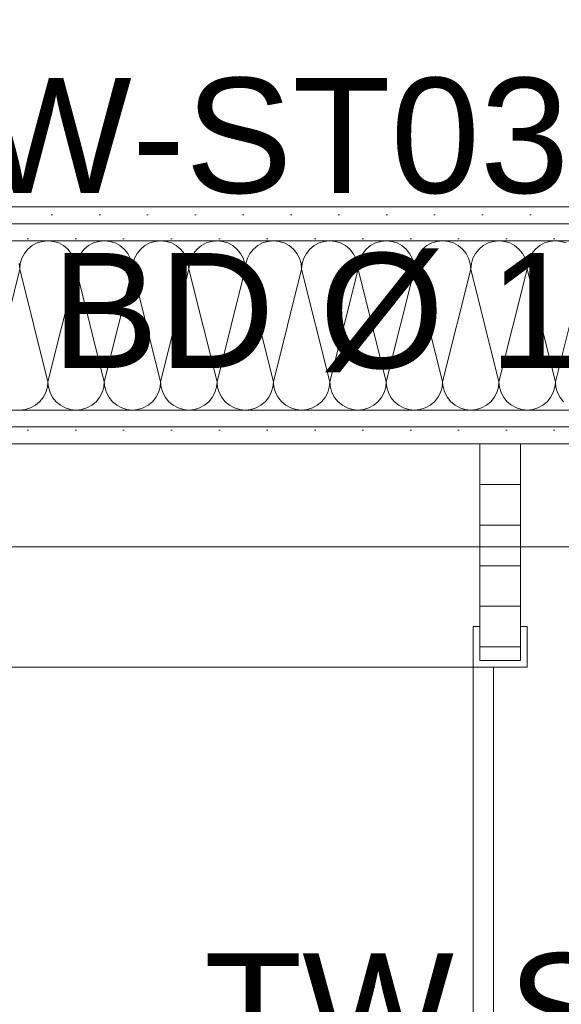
# Model space of a CAD drawing. Header units: metres. Extents: x -4 to 100, y -11 to 17.
# Tile 484 of 656: x 45.125 to 45.525, y 3.306 to 4.033. Entities that reach past the tile are written whole.
import ezdxf

# ---------------------------------------------------------------- set-up
doc = ezdxf.new("R2010")
doc.units = ezdxf.units.M
doc.header["$MEASUREMENT"] = 0
doc.linetypes.add('Wipeout_Contour', pattern=[1, 0, -1])
for name, color, linetype in [('152 - Bemaßung_ Beschriftung.Ausbau', 7, 'Continuous'), ('Neubau_152 - Bemaßung_ Beschriftung.Ausbau', 7, 'Continuous'), ('Neubau_606 - Struktur.Wand Innen Ausbau', 7, 'Continuous'), ('Neubau_650 - Abdeckung.Fußboden Aufbau', 7, 'Continuous'), ('Neubau_702 - Einrichtung.Möbel Sanitär', 7, 'Continuous')]:
    doc.layers.add(name, color=color, linetype=linetype)
doc.styles.add('ERSTELLTER_STIL_2', font='txt')
doc.dimstyles.new('ERSTELLTER_STIL__3', dxfattribs={"dimtxt": 0.1, "dimasz": 0.0532, "dimexe": 0.18, "dimexo": 0.0625, "dimgap": 0, "dimtad": 1, "dimzin": 0, "dimdsep": 46, "dimtxsty": 'ERSTELLTER_STIL_2', "dimblk": 'ARROWHEAD_2', "dimblk1": 'ARROWHEAD_2', "dimblk2": 'ARROWHEAD_2', "dimcen": 0.09, "dimse1": 1, "dimse2": 1, "dimclrd": 7, "dimclre": 7, "dimclrt": 7, "dimazin": 0, "dimtfac": 1, "dimtdec": 4, "dimtmove": 0, "dimatfit": 3, "dimfxl": 1, "dimtolj": 1, "dimtzin": 0, "dimarcsym": 0})
doc.dimstyles.new('ERSTELLTER_STIL__4', dxfattribs={"dimtxt": 0.1, "dimasz": 0.0532, "dimexe": 0.18, "dimexo": 0.0625, "dimgap": 0, "dimtad": 1, "dimzin": 0, "dimdsep": 46, "dimtxsty": 'ERSTELLTER_STIL_2', "dimblk": 'ARROWHEAD_2', "dimblk1": 'ARROWHEAD_2', "dimblk2": 'ARROWHEAD_2', "dimcen": 0.09, "dimse1": 1, "dimse2": 1, "dimclrd": 7, "dimclre": 7, "dimclrt": 7, "dimazin": 0, "dimtfac": 1, "dimtdec": 4, "dimtmove": 2, "dimatfit": 3, "dimfxl": 1, "dimtolj": 1, "dimtzin": 0, "dimarcsym": 0})
doc.dimstyles.new('ERSTELLTER_STIL__5', dxfattribs={"dimtxt": 0.1, "dimasz": 0.0532, "dimexe": 0.18, "dimexo": 0.0625, "dimgap": 0, "dimtad": 1, "dimtih": 1, "dimtoh": 1, "dimzin": 0, "dimdsep": 46, "dimtxsty": 'ERSTELLTER_STIL_2', "dimblk": 'ARROWHEAD_2', "dimblk1": 'ARROWHEAD_2', "dimblk2": 'ARROWHEAD_2', "dimcen": 0.09, "dimse1": 1, "dimse2": 1, "dimclrd": 7, "dimclre": 7, "dimclrt": 7, "dimazin": 0, "dimtfac": 1, "dimtdec": 4, "dimtmove": 0, "dimatfit": 3, "dimfxl": 1, "dimtolj": 1, "dimtzin": 0, "dimarcsym": 0})
doc.dimstyles.new('ERSTELLTER_STIL__9', dxfattribs={"dimtxt": 0.18, "dimasz": 0.02736, "dimexe": 0.18, "dimexo": 0.0625, "dimgap": 0, "dimtad": 0, "dimtih": 1, "dimtoh": 1, "dimdec": 4, "dimzin": 0, "dimdsep": 46, "dimcen": 0.09, "dimadec": 0, "dimazin": 0, "dimtfac": 1, "dimtdec": 4, "dimtmove": 0, "dimatfit": 3, "dimldrblk": 'ARROWHEAD_11', "dimfxl": 1, "dimtolj": 1, "dimtzin": 0, "dimarcsym": 0})
pattern_1 = [(45, (0, 0), (-0.01767767, 0.01767767), [0, -0.025])]

# ---------------------------------------------------------------- blocks, each defined once
blk = doc.blocks.new('*X1')
at = {"layer": 'Neubau_606 - Struktur.Wand Innen Ausbau', "color": 7, "linetype": 'Continuous', "lineweight": 5}
for p, q in [((45.14177, 3.8696), (45.13786, 3.86841)), ((45.14584, 3.87), (45.14177, 3.8696)), ((45.1499, 3.8696), (45.14584, 3.87)), ((45.15381, 3.86841), (45.1499, 3.8696)), ((45.18344, 3.8696), (45.17953, 3.86841)), ((45.1875, 3.87), (45.18344, 3.8696)), ((45.19157, 3.8696), (45.1875, 3.87)), ((45.19547, 3.86841), (45.19157, 3.8696)), ((45.2251, 3.8696), (45.2212, 3.86841)), ((45.22917, 3.87), (45.2251, 3.8696)), ((45.23323, 3.8696), (45.22917, 3.87)), ((45.23714, 3.86841), (45.23323, 3.8696)), ((45.26677, 3.8696), (45.26286, 3.86841)), ((45.27084, 3.87), (45.26677, 3.8696)), ((45.2749, 3.8696), (45.27084, 3.87)), ((45.27881, 3.86841), (45.2749, 3.8696)), ((45.30844, 3.8696), (45.30453, 3.86841)), ((45.3125, 3.87), (45.30844, 3.8696)), ((45.31657, 3.8696), (45.3125, 3.87)), ((45.32047, 3.86841), (45.31657, 3.8696)), ((45.3501, 3.8696), (45.3462, 3.86841)), ((45.35417, 3.87), (45.3501, 3.8696)), ((45.35823, 3.8696), (45.35417, 3.87)), ((45.36214, 3.86841), (45.35823, 3.8696)), ((45.39177, 3.8696), (45.38786, 3.86841)), ((45.39584, 3.87), (45.39177, 3.8696)), ((45.3999, 3.8696), (45.39584, 3.87)), ((45.40381, 3.86841), (45.3999, 3.8696)), ((45.43344, 3.8696), (45.42953, 3.86841)), ((45.4375, 3.87), (45.43344, 3.8696)), ((45.44157, 3.8696), (45.4375, 3.87)), ((45.44547, 3.86841), (45.44157, 3.8696)), ((45.4751, 3.8696), (45.4712, 3.86841)), ((45.47917, 3.87), (45.4751, 3.8696)), ((45.48323, 3.8696), (45.47917, 3.87)), ((45.48714, 3.86841), (45.48323, 3.8696)), ((45.51677, 3.8696), (45.51286, 3.86841)), ((45.52084, 3.87), (45.51677, 3.8696)), ((45.5249, 3.8696), (45.52084, 3.87)), ((45.52881, 3.86841), (45.5249, 3.8696)), ((45.1311, 3.8639), (45.12851, 3.86074)), ((45.13426, 3.86649), (45.1311, 3.8639)), ((45.13786, 3.86841), (45.13426, 3.86649)), ((45.15741, 3.86649), (45.15381, 3.86841)), ((45.16057, 3.8639), (45.15741, 3.86649)), ((45.16316, 3.86074), (45.16057, 3.8639)), ((45.17277, 3.8639), (45.17018, 3.86074)), ((45.17593, 3.86649), (45.17277, 3.8639)), ((45.17953, 3.86841), (45.17593, 3.86649)), ((45.19908, 3.86649), (45.19547, 3.86841)), ((45.20223, 3.8639), (45.19908, 3.86649)), ((45.20482, 3.86074), (45.20223, 3.8639)), ((45.21444, 3.8639), (45.21185, 3.86074)), ((45.21759, 3.86649), (45.21444, 3.8639)), ((45.2212, 3.86841), (45.21759, 3.86649)), ((45.24074, 3.86649), (45.23714, 3.86841)), ((45.2439, 3.8639), (45.24074, 3.86649)), ((45.24649, 3.86074), (45.2439, 3.8639)), ((45.2561, 3.8639), (45.25351, 3.86074)), ((45.25926, 3.86649), (45.2561, 3.8639)), ((45.26286, 3.86841), (45.25926, 3.86649)), ((45.28241, 3.86649), (45.27881, 3.86841)), ((45.28557, 3.8639), (45.28241, 3.86649)), ((45.28816, 3.86074), (45.28557, 3.8639)), ((45.29777, 3.8639), (45.29518, 3.86074)), ((45.30093, 3.86649), (45.29777, 3.8639)), ((45.30453, 3.86841), (45.30093, 3.86649)), ((45.32408, 3.86649), (45.32047, 3.86841)), ((45.32723, 3.8639), (45.32408, 3.86649)), ((45.32982, 3.86074), (45.32723, 3.8639)), ((45.33944, 3.8639), (45.33685, 3.86074)), ((45.34259, 3.86649), (45.33944, 3.8639)), ((45.3462, 3.86841), (45.34259, 3.86649)), ((45.36574, 3.86649), (45.36214, 3.86841)), ((45.3689, 3.8639), (45.36574, 3.86649)), ((45.37149, 3.86074), (45.3689, 3.8639)), ((45.3811, 3.8639), (45.37851, 3.86074)), ((45.38426, 3.86649), (45.3811, 3.8639)), ((45.38786, 3.86841), (45.38426, 3.86649)), ((45.40741, 3.86649), (45.40381, 3.86841)), ((45.41057, 3.8639), (45.40741, 3.86649)), ((45.41316, 3.86074), (45.41057, 3.8639)), ((45.42277, 3.8639), (45.42018, 3.86074)), ((45.42593, 3.86649), (45.42277, 3.8639)), ((45.42953, 3.86841), (45.42593, 3.86649)), ((45.44908, 3.86649), (45.44547, 3.86841)), ((45.45223, 3.8639), (45.44908, 3.86649)), ((45.45482, 3.86074), (45.45223, 3.8639)), ((45.46444, 3.8639), (45.46185, 3.86074)), ((45.46759, 3.86649), (45.46444, 3.8639)), ((45.4712, 3.86841), (45.46759, 3.86649)), ((45.49074, 3.86649), (45.48714, 3.86841)), ((45.4939, 3.8639), (45.49074, 3.86649)), ((45.49649, 3.86074), (45.4939, 3.8639)), ((45.5061, 3.8639), (45.50351, 3.86074)), ((45.50926, 3.86649), (45.5061, 3.8639)), ((45.51286, 3.86841), (45.50926, 3.86649)), ((45.12659, 3.85714), (45.1254, 3.85323)), ((45.12851, 3.86074), (45.12659, 3.85714)), ((45.16508, 3.85714), (45.16316, 3.86074)), ((45.16627, 3.85323), (45.16508, 3.85714)), ((45.16825, 3.85714), (45.16707, 3.85323)), ((45.17018, 3.86074), (45.16825, 3.85714)), ((45.20675, 3.85714), (45.20482, 3.86074)), ((45.20794, 3.85323), (45.20675, 3.85714)), ((45.20992, 3.85714), (45.20874, 3.85323)), ((45.21185, 3.86074), (45.20992, 3.85714)), ((45.24842, 3.85714), (45.24649, 3.86074)), ((45.2496, 3.85323), (45.24842, 3.85714)), ((45.25159, 3.85714), (45.2504, 3.85323)), ((45.25351, 3.86074), (45.25159, 3.85714)), ((45.29008, 3.85714), (45.28816, 3.86074)), ((45.29127, 3.85323), (45.29008, 3.85714)), ((45.29325, 3.85714), (45.29207, 3.85323)), ((45.29518, 3.86074), (45.29325, 3.85714)), ((45.33175, 3.85714), (45.32982, 3.86074)), ((45.33294, 3.85323), (45.33175, 3.85714)), ((45.33492, 3.85714), (45.33374, 3.85323)), ((45.33685, 3.86074), (45.33492, 3.85714)), ((45.37342, 3.85714), (45.37149, 3.86074)), ((45.3746, 3.85323), (45.37342, 3.85714)), ((45.37659, 3.85714), (45.3754, 3.85323)), ((45.37851, 3.86074), (45.37659, 3.85714)), ((45.41508, 3.85714), (45.41316, 3.86074)), ((45.41627, 3.85323), (45.41508, 3.85714)), ((45.41825, 3.85714), (45.41707, 3.85323)), ((45.42018, 3.86074), (45.41825, 3.85714)), ((45.45675, 3.85714), (45.45482, 3.86074)), ((45.45794, 3.85323), (45.45675, 3.85714)), ((45.45992, 3.85714), (45.45874, 3.85323)), ((45.46185, 3.86074), (45.45992, 3.85714)), ((45.49842, 3.85714), (45.49649, 3.86074)), ((45.4996, 3.85323), (45.49842, 3.85714)), ((45.50159, 3.85714), (45.5004, 3.85323)), ((45.50351, 3.86074), (45.50159, 3.85714)), ((45.125, 3.84916), (45.10417, 3.76583)), ((45.125, 3.84916), (45.1246, 3.85323)), ((45.1254, 3.85323), (45.125, 3.84916)), ((45.125, 3.84916), (45.14584, 3.76583)), ((45.16667, 3.84916), (45.14584, 3.76583)), ((45.16667, 3.84916), (45.16627, 3.85323)), ((45.16707, 3.85323), (45.16667, 3.84916)), ((45.16667, 3.84916), (45.1875, 3.76583)), ((45.20834, 3.84916), (45.1875, 3.76583)), ((45.20834, 3.84916), (45.20794, 3.85323)), ((45.20874, 3.85323), (45.20834, 3.84916)), ((45.20834, 3.84916), (45.22917, 3.76583)), ((45.25, 3.84916), (45.22917, 3.76583)), ((45.25, 3.84916), (45.2496, 3.85323)), ((45.2504, 3.85323), (45.25, 3.84916)), ((45.25, 3.84916), (45.27084, 3.76583)), ((45.29167, 3.84916), (45.27084, 3.76583)), ((45.29167, 3.84916), (45.29127, 3.85323)), ((45.29207, 3.85323), (45.29167, 3.84916)), ((45.29167, 3.84916), (45.3125, 3.76583)), ((45.33334, 3.84916), (45.3125, 3.76583)), ((45.33334, 3.84916), (45.33294, 3.85323)), ((45.33374, 3.85323), (45.33334, 3.84916)), ((45.33334, 3.84916), (45.35417, 3.76583)), ((45.375, 3.84916), (45.35417, 3.76583)), ((45.375, 3.84916), (45.3746, 3.85323)), ((45.3754, 3.85323), (45.375, 3.84916)), ((45.375, 3.84916), (45.39584, 3.76583)), ((45.41667, 3.84916), (45.39584, 3.76583)), ((45.41667, 3.84916), (45.41627, 3.85323)), ((45.41707, 3.85323), (45.41667, 3.84916)), ((45.41667, 3.84916), (45.4375, 3.76583)), ((45.45834, 3.84916), (45.4375, 3.76583)), ((45.45834, 3.84916), (45.45794, 3.85323)), ((45.45874, 3.85323), (45.45834, 3.84916)), ((45.45834, 3.84916), (45.47917, 3.76583)), ((45.5, 3.84916), (45.47917, 3.76583)), ((45.5, 3.84916), (45.4996, 3.85323)), ((45.5004, 3.85323), (45.5, 3.84916)), ((45.5, 3.84916), (45.52084, 3.76583)), ((45.54167, 3.84916), (45.52084, 3.76583)), ((45.14425, 3.75786), (45.14544, 3.76177)), ((45.14544, 3.76177), (45.14584, 3.76583)), ((45.14584, 3.76583), (45.14624, 3.76177)), ((45.14624, 3.76177), (45.14742, 3.75786)), ((45.18592, 3.75786), (45.1871, 3.76177)), ((45.1871, 3.76177), (45.1875, 3.76583)), ((45.1875, 3.76583), (45.1879, 3.76177)), ((45.1879, 3.76177), (45.18909, 3.75786)), ((45.22758, 3.75786), (45.22877, 3.76177)), ((45.22877, 3.76177), (45.22917, 3.76583)), ((45.22917, 3.76583), (45.22957, 3.76177)), ((45.22957, 3.76177), (45.23075, 3.75786)), ((45.26925, 3.75786), (45.27044, 3.76177)), ((45.27044, 3.76177), (45.27084, 3.76583)), ((45.27084, 3.76583), (45.27124, 3.76177)), ((45.27124, 3.76177), (45.27242, 3.75786)), ((45.31092, 3.75786), (45.3121, 3.76177)), ((45.3121, 3.76177), (45.3125, 3.76583)), ((45.3125, 3.76583), (45.3129, 3.76177)), ((45.3129, 3.76177), (45.31409, 3.75786)), ((45.35258, 3.75786), (45.35377, 3.76177)), ((45.35377, 3.76177), (45.35417, 3.76583)), ((45.35417, 3.76583), (45.35457, 3.76177)), ((45.35457, 3.76177), (45.35575, 3.75786)), ((45.39425, 3.75786), (45.39544, 3.76177)), ((45.39544, 3.76177), (45.39584, 3.76583)), ((45.39584, 3.76583), (45.39624, 3.76177)), ((45.39624, 3.76177), (45.39742, 3.75786)), ((45.43592, 3.75786), (45.4371, 3.76177)), ((45.4371, 3.76177), (45.4375, 3.76583)), ((45.4375, 3.76583), (45.4379, 3.76177)), ((45.4379, 3.76177), (45.43909, 3.75786)), ((45.47758, 3.75786), (45.47877, 3.76177)), ((45.47877, 3.76177), (45.47917, 3.76583)), ((45.47917, 3.76583), (45.47957, 3.76177)), ((45.47957, 3.76177), (45.48075, 3.75786)), ((45.51925, 3.75786), (45.52044, 3.76177)), ((45.52044, 3.76177), (45.52084, 3.76583)), ((45.52084, 3.76583), (45.52124, 3.76177)), ((45.52124, 3.76177), (45.52242, 3.75786)), ((45.13973, 3.7511), (45.14232, 3.75426)), ((45.14232, 3.75426), (45.14425, 3.75786)), ((45.14742, 3.75786), (45.14935, 3.75426)), ((45.14935, 3.75426), (45.15194, 3.7511)), ((45.1814, 3.7511), (45.18399, 3.75426)), ((45.18399, 3.75426), (45.18592, 3.75786)), ((45.18909, 3.75786), (45.19101, 3.75426)), ((45.19101, 3.75426), (45.1936, 3.7511)), ((45.22307, 3.7511), (45.22566, 3.75426)), ((45.22566, 3.75426), (45.22758, 3.75786)), ((45.23075, 3.75786), (45.23268, 3.75426)), ((45.23268, 3.75426), (45.23527, 3.7511)), ((45.26473, 3.7511), (45.26732, 3.75426)), ((45.26732, 3.75426), (45.26925, 3.75786)), ((45.27242, 3.75786), (45.27435, 3.75426)), ((45.27435, 3.75426), (45.27694, 3.7511)), ((45.3064, 3.7511), (45.30899, 3.75426)), ((45.30899, 3.75426), (45.31092, 3.75786)), ((45.31409, 3.75786), (45.31601, 3.75426)), ((45.31601, 3.75426), (45.3186, 3.7511)), ((45.34807, 3.7511), (45.35066, 3.75426)), ((45.35066, 3.75426), (45.35258, 3.75786)), ((45.35575, 3.75786), (45.35768, 3.75426)), ((45.35768, 3.75426), (45.36027, 3.7511)), ((45.38973, 3.7511), (45.39232, 3.75426)), ((45.39232, 3.75426), (45.39425, 3.75786)), ((45.39742, 3.75786), (45.39935, 3.75426)), ((45.39935, 3.75426), (45.40194, 3.7511)), ((45.4314, 3.7511), (45.43399, 3.75426)), ((45.43399, 3.75426), (45.43592, 3.75786)), ((45.43909, 3.75786), (45.44101, 3.75426)), ((45.44101, 3.75426), (45.4436, 3.7511)), ((45.47307, 3.7511), (45.47566, 3.75426)), ((45.47566, 3.75426), (45.47758, 3.75786)), ((45.48075, 3.75786), (45.48268, 3.75426)), ((45.48268, 3.75426), (45.48527, 3.7511)), ((45.51473, 3.7511), (45.51732, 3.75426)), ((45.51732, 3.75426), (45.51925, 3.75786)), ((45.52242, 3.75786), (45.52435, 3.75426)), ((45.52435, 3.75426), (45.52694, 3.7511)), ((45.12907, 3.7454), (45.13297, 3.74658)), ((45.13297, 3.74658), (45.13658, 3.74851)), ((45.13658, 3.74851), (45.13973, 3.7511)), ((45.15194, 3.7511), (45.15509, 3.74851)), ((45.15509, 3.74851), (45.1587, 3.74658)), ((45.1587, 3.74658), (45.1626, 3.7454)), ((45.17073, 3.7454), (45.17464, 3.74658)), ((45.17464, 3.74658), (45.17824, 3.74851)), ((45.17824, 3.74851), (45.1814, 3.7511)), ((45.1936, 3.7511), (45.19676, 3.74851)), ((45.19676, 3.74851), (45.20036, 3.74658)), ((45.20036, 3.74658), (45.20427, 3.7454)), ((45.2124, 3.7454), (45.21631, 3.74658)), ((45.21631, 3.74658), (45.21991, 3.74851)), ((45.21991, 3.74851), (45.22307, 3.7511)), ((45.23527, 3.7511), (45.23843, 3.74851)), ((45.23843, 3.74851), (45.24203, 3.74658)), ((45.24203, 3.74658), (45.24594, 3.7454)), ((45.25407, 3.7454), (45.25797, 3.74658)), ((45.25797, 3.74658), (45.26158, 3.74851)), ((45.26158, 3.74851), (45.26473, 3.7511)), ((45.27694, 3.7511), (45.28009, 3.74851)), ((45.28009, 3.74851), (45.2837, 3.74658)), ((45.2837, 3.74658), (45.2876, 3.7454)), ((45.29573, 3.7454), (45.29964, 3.74658)), ((45.29964, 3.74658), (45.30324, 3.74851)), ((45.30324, 3.74851), (45.3064, 3.7511)), ((45.3186, 3.7511), (45.32176, 3.74851)), ((45.32176, 3.74851), (45.32536, 3.74658)), ((45.32536, 3.74658), (45.32927, 3.7454)), ((45.3374, 3.7454), (45.34131, 3.74658)), ((45.34131, 3.74658), (45.34491, 3.74851)), ((45.34491, 3.74851), (45.34807, 3.7511)), ((45.36027, 3.7511), (45.36343, 3.74851)), ((45.36343, 3.74851), (45.36703, 3.74658)), ((45.36703, 3.74658), (45.37094, 3.7454)), ((45.37907, 3.7454), (45.38297, 3.74658)), ((45.38297, 3.74658), (45.38658, 3.74851)), ((45.38658, 3.74851), (45.38973, 3.7511)), ((45.40194, 3.7511), (45.40509, 3.74851)), ((45.40509, 3.74851), (45.4087, 3.74658)), ((45.4087, 3.74658), (45.4126, 3.7454)), ((45.42073, 3.7454), (45.42464, 3.74658)), ((45.42464, 3.74658), (45.42824, 3.74851)), ((45.42824, 3.74851), (45.4314, 3.7511)), ((45.4436, 3.7511), (45.44676, 3.74851)), ((45.44676, 3.74851), (45.45036, 3.74658)), ((45.45036, 3.74658), (45.45427, 3.7454)), ((45.4624, 3.7454), (45.46631, 3.74658)), ((45.46631, 3.74658), (45.46991, 3.74851)), ((45.46991, 3.74851), (45.47307, 3.7511)), ((45.48527, 3.7511), (45.48843, 3.74851)), ((45.48843, 3.74851), (45.49203, 3.74658)), ((45.49203, 3.74658), (45.49594, 3.7454)), ((45.50407, 3.7454), (45.50797, 3.74658)), ((45.50797, 3.74658), (45.51158, 3.74851)), ((45.51158, 3.74851), (45.51473, 3.7511)), ((45.125, 3.745), (45.12907, 3.7454)), ((45.1626, 3.7454), (45.16667, 3.745)), ((45.16667, 3.745), (45.17073, 3.7454)), ((45.20427, 3.7454), (45.20834, 3.745)), ((45.20834, 3.745), (45.2124, 3.7454)), ((45.24594, 3.7454), (45.25, 3.745)), ((45.25, 3.745), (45.25407, 3.7454)), ((45.2876, 3.7454), (45.29167, 3.745)), ((45.29167, 3.745), (45.29573, 3.7454)), ((45.32927, 3.7454), (45.33334, 3.745)), ((45.33334, 3.745), (45.3374, 3.7454)), ((45.37094, 3.7454), (45.375, 3.745)), ((45.375, 3.745), (45.37907, 3.7454)), ((45.4126, 3.7454), (45.41667, 3.745)), ((45.41667, 3.745), (45.42073, 3.7454)), ((45.45427, 3.7454), (45.45834, 3.745)), ((45.45834, 3.745), (45.4624, 3.7454)), ((45.49594, 3.7454), (45.5, 3.745)), ((45.5, 3.745), (45.50407, 3.7454))]:
    blk.add_line(p, q, dxfattribs=at)
blk = doc.blocks.new('ARROWHEAD_11')
at = {"color": 0, "linetype": 'Continuous', "lineweight": 0}
blk.add_line((0, 0), (-1, 0), dxfattribs=at)
at = {"color": 0, "linetype": 'Continuous', "lineweight": 0, "const_width": 0.25, "flags": 128}
blk.add_lwpolyline([(-0.125, 0, 1), (0.125, 0, 1)], format="xyb", close=True, dxfattribs=at)
blk = doc.blocks.new('*D698')
at = {"layer": '152 - Bemaßung_ Beschriftung.Ausbau', "color": 7, "linetype": 'Continuous', "lineweight": 5}
for p, q in [((43.96499, 2.09752), (43.96499, 2.20252)), ((45.46502, 2.09752), (45.46502, 2.20252)), ((43.9852, 2.18502), (43.94478, 2.11502)), ((45.48523, 2.18502), (45.44481, 2.11502)), ((43.96499, 2.15002), (45.46502, 2.15002))]:
    blk.add_line(p, q, dxfattribs=at)
at = {"layer": '152 - Bemaßung_ Beschriftung.Ausbau', "color": 7, "lineweight": 5, "char_height": 0.1, "attachment_point": 7, "style": 'ERSTELLTER_STIL_2'}
for s, insert in [('\\A1;{\\pql;\\fArial|b0|i0|c0|p38;1,50}', (44.54403, 2.17002)), ('\\A1;{\\pql;\\fArial|b0|i0|c0|p38;3}', (45.3689, 2.17002))]:
    blk.add_mtext(s, dxfattribs=dict(at, insert=insert))
blk = doc.blocks.new('ARROWHEAD_2')
at = {"color": 0, "linetype": 'Continuous', "lineweight": 0}
for p, q in [((-0.378, -0.655), (0.378, 0.655)), ((0, 0), (-1, 0))]:
    blk.add_line(p, q, dxfattribs=at)
blk = doc.blocks.new('*D699')
at = {"layer": '152 - Bemaßung_ Beschriftung.Ausbau', "color": 7, "linetype": 'Continuous', "lineweight": 5}
for p, q in [((45.46502, 2.09752), (45.46502, 2.20252)), ((45.49502, 2.09752), (45.49502, 2.20252)), ((45.48523, 2.18502), (45.44481, 2.11502)), ((45.51523, 2.18502), (45.47481, 2.11502)), ((45.46502, 2.15002), (45.49502, 2.15002))]:
    blk.add_line(p, q, dxfattribs=at)
blk = doc.blocks.new('*D700')
at = {"layer": '152 - Bemaßung_ Beschriftung.Ausbau', "color": 7, "linetype": 'Continuous', "lineweight": 5}
for p, q in [((45.49502, 2.09752), (45.49502, 2.20252)), ((47.15997, 2.09752), (47.15997, 2.20252)), ((45.51523, 2.18502), (45.47481, 2.11502)), ((47.18018, 2.18502), (47.13976, 2.11502)), ((45.49502, 2.15002), (47.15997, 2.15002))]:
    blk.add_line(p, q, dxfattribs=at)
at = {"layer": '152 - Bemaßung_ Beschriftung.Ausbau', "color": 7, "lineweight": 5, "char_height": 0.1, "attachment_point": 7, "style": 'ERSTELLTER_STIL_2'}
for s, insert in [('\\A1;{\\pql;\\fArial|b0|i0|c0|p38;15\\fArial|b0|i0|c0|p38;\\A1{\\H.66x;\\S5^  ;}}', (46.93788, 2.16837)), ('\\A1;{\\pql;\\fArial|b0|i0|c0|p38;1,66\\fArial|b0|i0|c0|p38;\\A1{\\H.66x;\\S49^  ;}}', (46.04345, 2.15061))]:
    blk.add_mtext(s, dxfattribs=dict(at, insert=insert))
blk = doc.blocks.new('*D713')
at = {"layer": '152 - Bemaßung_ Beschriftung.Ausbau', "color": 7, "linetype": 'Continuous', "lineweight": 5}
for p, q in [((45.78033, 0.245), (45.78033, 3.72)), ((45.74533, 0.26521), (45.81533, 0.22479)), ((45.83283, 0.245), (45.72783, 0.245)), ((45.78033, 0.005), (45.78033, 0.245)), ((45.74533, 0.02521), (45.81533, -0.01521)), ((45.83283, 0.005), (45.72783, 0.005)), ((45.78033, -0.07), (45.78033, 0.005))]:
    blk.add_line(p, q, dxfattribs=at)
at = {"color": 254, "linetype": 'Wipeout_Contour', "lineweight": 0, "ltscale": 182.403055}
blk.add_wipeout([(45.66937, -0.10529), (45.66937, 0.06354), (45.52651, 0.06354), (45.52651, -0.10529)], dxfattribs=at).dxf.layer = '152 - Bemaßung_ Beschriftung.Ausbau'
at = {"color": 254, "linetype": 'Wipeout_Contour', "lineweight": 0, "ltscale": 182.853328}
blk.add_wipeout([(45.77908, 0.03036), (45.77908, 0.21964), (45.64158, 0.21964), (45.64158, 0.03036)], dxfattribs=at).dxf.layer = '152 - Bemaßung_ Beschriftung.Ausbau'
at = {"layer": '152 - Bemaßung_ Beschriftung.Ausbau', "color": 7, "lineweight": 5, "insert": (45.76033, 0.04911), "char_height": 0.1, "attachment_point": 7, "rotation": 90, "style": 'ERSTELLTER_STIL_2'}
blk.add_mtext('\\A1;{\\pql;\\fArial|b0|i0|c0|p38;24}', dxfattribs=at)
blk = doc.blocks.new('*D714')
at = {"layer": '152 - Bemaßung_ Beschriftung.Ausbau', "color": 7, "linetype": 'Continuous', "lineweight": 5}
for p, q in [((45.74533, 3.7402), (45.81533, 3.69979)), ((45.83283, 3.72), (45.72783, 3.72)), ((45.78033, 0.245), (45.78033, 3.72)), ((45.74533, 0.26521), (45.81533, 0.22479))]:
    blk.add_line(p, q, dxfattribs=at)
at = {"layer": '152 - Bemaßung_ Beschriftung.Ausbau', "color": 7, "lineweight": 5, "char_height": 0.1, "attachment_point": 7, "rotation": 90, "style": 'ERSTELLTER_STIL_2'}
for s, insert in [('\\A1;{\\pql;\\fArial|b0|i0|c0|p38;17\\fArial|b0|i0|c0|p38;\\A1{\\H.66x;\\S5^  ;}}', (45.76142, 3.49791)), ('\\A1;{\\pql;\\fArial|b0|i0|c0|p38;3,47\\fArial|b0|i0|c0|p38;\\A1{\\H.66x;\\S5^  ;}}', (45.77974, 1.7235))]:
    blk.add_mtext(s, dxfattribs=dict(at, insert=insert))
blk = doc.blocks.new('*D715')
at = {"layer": '152 - Bemaßung_ Beschriftung.Ausbau', "color": 7, "linetype": 'Continuous', "lineweight": 5}
for p, q in [((45.74533, 3.9152), (45.81533, 3.87479)), ((45.83283, 3.895), (45.72783, 3.895)), ((45.78033, 3.72), (45.78033, 3.895)), ((45.74533, 3.7402), (45.81533, 3.69979)), ((45.83283, 3.72), (45.72783, 3.72))]:
    blk.add_line(p, q, dxfattribs=at)
blk = doc.blocks.new('*D716')
at = {"layer": '152 - Bemaßung_ Beschriftung.Ausbau', "color": 7, "linetype": 'Continuous', "lineweight": 5}
for p, q in [((45.74533, 5.78021), (45.81533, 5.73979)), ((45.83283, 5.76), (45.72783, 5.76)), ((45.78033, 3.895), (45.78033, 5.76)), ((45.74533, 3.9152), (45.81533, 3.87479)), ((45.83283, 3.895), (45.72783, 3.895))]:
    blk.add_line(p, q, dxfattribs=at)
at = {"layer": '152 - Bemaßung_ Beschriftung.Ausbau', "color": 7, "lineweight": 5, "insert": (45.77974, 4.53497), "char_height": 0.1, "attachment_point": 7, "rotation": 90, "style": 'ERSTELLTER_STIL_2'}
blk.add_mtext('\\A1;{\\pql;\\fArial|b0|i0|c0|p38;1,86\\fArial|b0|i0|c0|p38;\\A1{\\H.66x;\\S5^  ;}}', dxfattribs=at)
blk = doc.blocks.new('*D725')
at = {"layer": '152 - Bemaßung_ Beschriftung.Ausbau', "color": 7, "linetype": 'Continuous', "lineweight": 5}
for p, q in [((44.30621, 4.08021), (44.37621, 4.03979)), ((44.39371, 4.06), (44.28871, 4.06)), ((44.34121, 2.78998), (44.34121, 4.06)), ((44.30621, 2.81019), (44.37621, 2.76978)), ((44.39371, 2.78998), (44.28871, 2.78998))]:
    blk.add_line(p, q, dxfattribs=at)
at = {"layer": '152 - Bemaßung_ Beschriftung.Ausbau', "color": 7, "lineweight": 5, "insert": (44.32121, 3.13332), "char_height": 0.1, "attachment_point": 7, "rotation": 90, "style": 'ERSTELLTER_STIL_2'}
blk.add_mtext('\\A1;{\\pql;\\fArial|b0|i0|c0|p38;1,27}', dxfattribs=at)

msp = doc.modelspace()

# ---------------------------------------------------------------- hatches: boundary and pattern name
at = {"layer": 'Neubau_606 - Struktur.Wand Innen Ausbau', "linetype": 'Continuous', "lineweight": 0, "true_color": 0x000000}
h = msp.add_hatch(dxfattribs=at)
h.set_pattern_fill('Gips_0001', color=18, style=0, pattern_type=2)
h.set_pattern_definition(pattern_1)
h.paths.add_polyline_path([(44.70999, 3.895), (44.70999, 3.8825), (45.85999, 3.8825), (45.85999, 3.895)])
h = msp.add_hatch(dxfattribs=at)
h.set_pattern_fill('Gips_0001', color=18, style=0, pattern_type=2)
h.set_pattern_definition(pattern_1)
h.paths.add_polyline_path([(44.70999, 3.8825), (44.70999, 3.87), (45.85999, 3.87), (45.85999, 3.8825)])
h = msp.add_hatch(dxfattribs=at)
h.set_pattern_fill('Gips_0001', color=18, style=0, pattern_type=2)
h.set_pattern_definition(pattern_1)
h.paths.add_polyline_path([(44.70999, 3.745), (44.70999, 3.7325), (45.85999, 3.7325), (45.85999, 3.745)])
h = msp.add_hatch(dxfattribs=at)
h.set_pattern_fill('Gips_0001', color=18, style=0, pattern_type=2)
h.set_pattern_definition(pattern_1)
h.paths.add_polyline_path([(44.70999, 3.7325), (44.70999, 3.72), (45.85999, 3.72), (45.85999, 3.7325)])
at = {"layer": 'Neubau_650 - Abdeckung.Fußboden Aufbau', "linetype": 'Continuous', "lineweight": 13, "true_color": 0xafafaf}
h = msp.add_hatch(dxfattribs=at)
h.set_pattern_fill('Raster_60x60_Fuge_2mm_0001', color=253, style=0, pattern_type=2)
h.set_pattern_definition([(0, (46.245, 4.8475), (0, 0.602), []), (90, (46.245, 4.8475), (-0.602, 0), [])])
h.paths.add_polyline_path([(44.70999, 3.895), (45.85999, 3.895), (45.85999, 3.72), (46.74499, 3.72), (46.74499, 3.895), (46.84499, 3.895), (46.84499, 5.76), (44.70999, 5.76)])
h = msp.add_hatch(dxfattribs=at)
h.set_pattern_fill('Raster_60x60_Fuge_2mm_0001', color=253, style=0, pattern_type=2)
h.set_pattern_definition([(0, (46.245, 3.6435), (0, 0.602), []), (90, (46.245, 3.6435), (-0.602, 0), [])])
h.paths.add_polyline_path([(47.15998, 3.72), (43.96499, 3.72), (43.96499, 0.505), (44.21499, 0.505), (44.21499, 0.255), (47.15998, 0.255)])
at = {"layer": 'Neubau_702 - Einrichtung.Möbel Sanitär', "linetype": 'Continuous', "lineweight": 0, "true_color": 0x000000}
h = msp.add_hatch(dxfattribs=at)
h.set_pattern_fill('Holz__Sperrholz_1_0001', color=18, style=0, pattern_type=2)
h.set_pattern_definition([(0, (0, 0), (0, 0.030000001), [])])
h.paths.add_polyline_path([(45.46502, 3.72), (45.46502, 3.55998), (45.49502, 3.55998), (45.49502, 3.72)])

# ---------------------------------------------------------------- linework, layer by layer
at = {"layer": 'Neubau_606 - Struktur.Wand Innen Ausbau', "color": 1, "linetype": 'Continuous', "lineweight": 9}
for p, q in [((45.85999, 3.8825), (44.70999, 3.8825)), ((45.85999, 3.7325), (44.70999, 3.7325))]:
    msp.add_line(p, q, dxfattribs=at)
at = {"layer": 'Neubau_606 - Struktur.Wand Innen Ausbau', "color": 1, "linetype": 'Continuous', "lineweight": 13}
for p, q in [((45.85999, 3.87), (44.70999, 3.87)), ((45.85999, 3.745), (44.70999, 3.745))]:
    msp.add_line(p, q, dxfattribs=at)
at = {"layer": 'Neubau_606 - Struktur.Wand Innen Ausbau', "color": 1, "linetype": 'Continuous', "lineweight": 13, "flags": 128}
for points in [[(45.85999, 3.895), (44.70999, 3.895)], [(44.70999, 3.72), (45.85999, 3.72)]]:
    msp.add_lwpolyline(points, dxfattribs=at)
at = {"layer": 'Neubau_650 - Abdeckung.Fußboden Aufbau', "color": 1, "linetype": 'Continuous', "lineweight": 13, "flags": 128}
for points in [[(44.70999, 3.895), (45.85999, 3.895), (45.85999, 3.72)], [(47.15998, 3.72), (47.15998, 0.255), (44.21499, 0.255), (44.21499, 0.505), (43.96499, 0.505), (43.96499, 3.72), (45.85999, 3.72)]]:
    msp.add_lwpolyline(points, dxfattribs=at)
at = {"layer": 'Neubau_702 - Einrichtung.Möbel Sanitär', "color": 1, "linetype": 'Continuous', "lineweight": 13}
for p, q in [((45.46002, 3.55498), (45.46002, 3.58498)), ((45.46002, 3.58498), (45.46502, 3.58498)), ((45.46502, 3.58498), (45.46502, 3.55998)), ((45.49502, 3.55998), (45.49502, 3.58498)), ((45.49502, 3.58498), (45.50002, 3.58498)), ((45.50002, 3.58498), (45.50002, 3.55498)), ((45.46502, 3.55998), (45.49502, 3.55998)), ((45.46002, 3.55498), (44.86002, 3.55498)), ((45.47502, 3.55498), (45.46002, 3.55498)), ((45.47502, 3.55498), (45.46002, 3.55498)), ((45.46002, 3.55498), (45.46002, 2.95498)), ((45.50002, 3.55498), (45.47502, 3.55498)), ((45.47502, 2.95498), (45.47502, 3.55498))]:
    msp.add_line(p, q, dxfattribs=at)
at = {"layer": 'Neubau_702 - Einrichtung.Möbel Sanitär', "color": 1, "linetype": 'Continuous', "lineweight": 18}
msp.add_line((45.46502, 3.55998), (45.49502, 3.55998), dxfattribs=at)
msp.add_line((45.46502, 3.55998), (45.49502, 3.55998), dxfattribs=at)
msp.add_line((45.46502, 3.55998), (45.49502, 3.55998), dxfattribs=at)
at = {"layer": 'Neubau_702 - Einrichtung.Möbel Sanitär', "color": 1, "linetype": 'Continuous', "lineweight": 18, "flags": 128}
for points in [[(45.46502, 3.72), (45.46502, 3.55998)], [(45.49502, 3.72), (45.46502, 3.72)], [(45.49502, 3.55998), (45.49502, 3.72)]]:
    msp.add_lwpolyline(points, dxfattribs=at)
at = {"layer": 'Neubau_702 - Einrichtung.Möbel Sanitär', "color": 1, "linetype": 'Continuous', "lineweight": 9}
msp.add_arc((45.46002, 3.55498), 0.6, 179.99996, 269.99996, dxfattribs=at)

# ---------------------------------------------------------------- block references
at = {"layer": 'Neubau_606 - Struktur.Wand Innen Ausbau', "color": 1, "lineweight": 13}
msp.add_blockref('*X1', (0, 0), dxfattribs=at)

# ---------------------------------------------------------------- texts
at = {"layer": 'Neubau_152 - Bemaßung_ Beschriftung.Ausbau', "color": 7, "linetype": 'Continuous', "lineweight": 9, "char_height": 0.085, "attachment_point": 9, "line_spacing_factor": 0.913298, "style": 'ERSTELLTER_STIL_2'}
for insert in [(45.66983, 3.77276), (45.90787, 3.12601)]:
    msp.add_mtext('\\A1;{\\pqc;\\fArial|b0|i0|c0|p38;TW-ST03\\P\\pqc;\\fArial|b0|i0|c0|p38;HLS BD Ø 100}', dxfattribs=dict(at, insert=insert))

# ---------------------------------------------------------------- dimensions: what is measured, and where the dimension line sits
at = {"layer": '152 - Bemaßung_ Beschriftung.Ausbau', "color": 7, "linetype": 'Continuous', "lineweight": 5}
dim = msp.add_linear_dim(base=(45.780333, 5.76), p1=(44.709987, 3.894998), p2=(43.729989, 5.76), angle=90, dimstyle='ERSTELLTER_STIL__4', dxfattribs=at)
dim.commit()
dim.dimension.update_dxf_attribs({"geometry": '*D716', "text_midpoint": (45.710333, 4.799907), "dimtype": 160, "text_rotation": 90})
for base, p1, p2, picture, middle in [((45.49502, 2.15002), (45.46502, 3.72), (45.49502, 3.895), '*D699', (45.40702, 2.22002)), ((47.15997, 2.15002), (45.49502, 3.895), (47.15997, 3.72), '*D700', (46.34651, 2.22002)), ((45.46502, 2.15002), (43.96499, 0.70998), (45.46502, 3.72), '*D698', (44.67391, 2.22002))]:
    dim = msp.add_linear_dim(base=base, p1=p1, p2=p2, dimstyle='ERSTELLTER_STIL__5', dxfattribs=at)
    dim.commit()
    dim.dimension.update_dxf_attribs({"geometry": picture, "text_midpoint": middle, "dimtype": 160})

# ---------------------------------------------------------------- leaders
at = {"layer": 'Neubau_152 - Bemaßung_ Beschriftung.Ausbau', "color": 1, "linetype": 'Continuous', "lineweight": 13, "annotation_type": 0, "has_hookline": 1, "hookline_direction": 0, "text_width": 0.76951}
for points in [[(44.85, 3.8075), (44.85, 3.77276), (44.90032, 3.77276)], [(45.05, 3.8075), (45.05, 3.12601), (45.13837, 3.12601)]]:
    msp.add_leader(points, dimstyle='ERSTELLTER_STIL__9', dxfattribs=at)

# ---------------------------------------------------------------- next in the draw order: dimensions: what is measured, and where the dimension line sits
at = {"layer": '152 - Bemaßung_ Beschriftung.Ausbau', "color": 7, "linetype": 'Continuous', "lineweight": 5}
dim = msp.add_linear_dim(base=(45.78033, 0.245), p1=(21.9375, 0.005), p2=(22.1775, 0.245), angle=90, dimstyle='ERSTELLTER_STIL__3', dxfattribs=at)
dim.commit()
dim.dimension.update_dxf_attribs({"geometry": '*D713', "text_midpoint": (45.71033, 0.12535), "dimtype": 160, "text_rotation": 90})

# ---------------------------------------------------------------- next in the draw order: dimensions: what is measured, and where the dimension line sits
for base, p1, p2, dimstyle, picture, middle in [((44.34121, 4.06), (45.46502, 2.78998), (43.54499, 4.06), 'ERSTELLTER_STIL__4', '*D725', (44.27121, 3.2632)), ((45.780333, 3.719998), (22.1775, 0.245), (44.709987, 3.719998), 'ERSTELLTER_STIL__3', '*D714', (45.710333, 1.988441)), ((45.7803331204, 3.894997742), (44.7099867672, 3.719997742), (44.7099867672, 3.894997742), 'ERSTELLTER_STIL__3', '*D715', (45.7103331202, 3.7092057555))]:
    dim = msp.add_linear_dim(base=base, p1=p1, p2=p2, angle=90, dimstyle=dimstyle, dxfattribs=at)
    dim.commit()
    dim.dimension.update_dxf_attribs({"geometry": picture, "text_midpoint": middle, "dimtype": 160, "text_rotation": 90})

doc.saveas('drawing.dxf')
